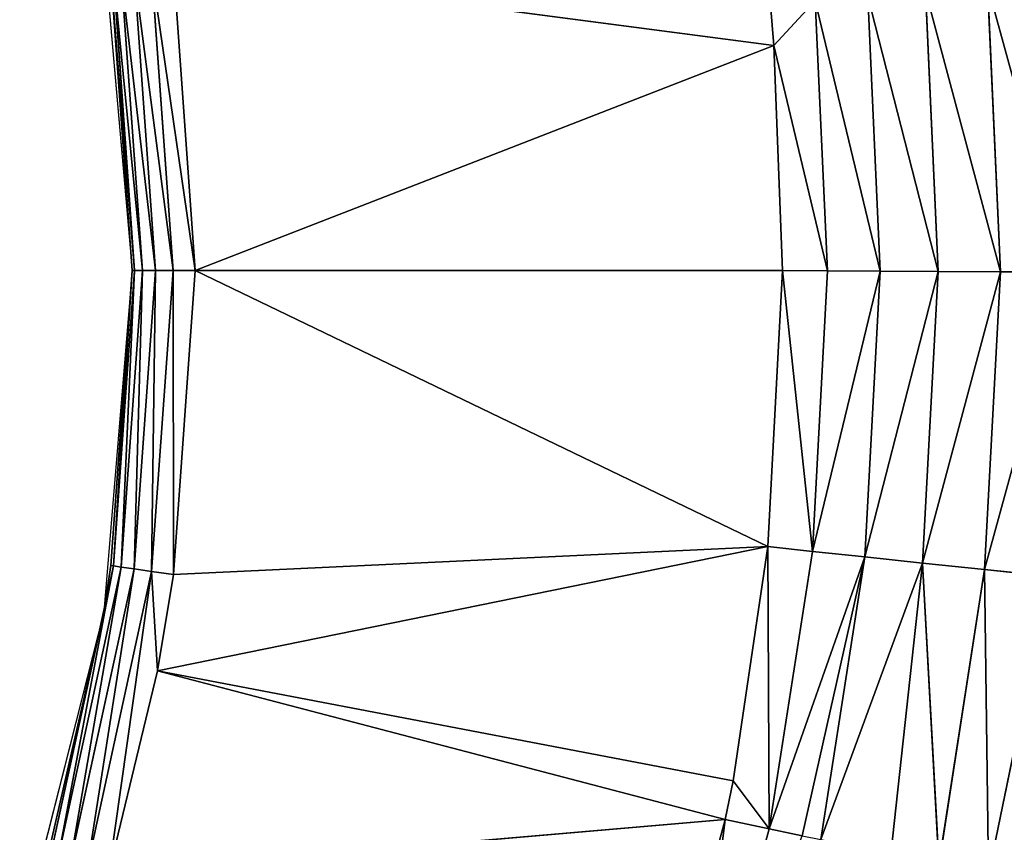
# Model space of a CAD drawing. Extents: x 0 to 605, y 0 to 400.
# Tile 302 of 656: x 317.56 to 325.16, y 200.52 to 206.79. Entities that reach past the tile are written whole.
import ezdxf

# ---------------------------------------------------------------- set-up
doc = ezdxf.new("R2010")
doc.units = 0
doc.header["$LTSCALE"] = 25.4
doc.layers.get('0').update_dxf_attribs({"linetype": 'CONTINUOUS'})

# ---------------------------------------------------------------- blocks, each defined once
blk = doc.blocks.new('ATLANTA610_-_S_STL')
at = {"color": 0}
for p, q in [((325.7809, 24.9051, 197.3873), (325.2779, 24.7043, 197.3345)), ((325.7809, 24.9051, 197.3873), (325.2779, 24.7043, 197.3345)), ((325.2779, 24.7043, 197.3345), (325.3079, 24.8605, 199.6889)), ((325.2779, 24.7043, 197.3345), (325.3079, 24.8605, 199.6889)), ((325.7809, 24.9051, 197.3873), (325.3079, 24.8605, 199.6889)), ((325.7809, 24.9051, 197.3873), (325.3079, 24.8605, 199.6889)), ((325.4013, 24.711, 195.0356), (325.9071, 24.9118, 195.0376)), ((325.4013, 24.711, 195.0356), (325.9071, 24.9118, 195.0376)), ((325.2779, 24.7043, 197.3345), (324.7995, 24.4497, 197.2842)), ((325.2779, 24.7043, 197.3345), (324.7995, 24.4497, 197.2842)), ((324.7995, 24.4497, 197.2842), (324.925, 24.6998, 199.6092)), ((324.7995, 24.4497, 197.2842), (324.925, 24.6998, 199.6092)), ((324.9203, 24.4564, 195.0336), (325.4013, 24.711, 195.0356)), ((324.9203, 24.4564, 195.0336), (325.4013, 24.711, 195.0356)), ((325.2779, 24.7043, 197.3345), (324.925, 24.6998, 199.6092)), ((325.2779, 24.7043, 197.3345), (324.925, 24.6998, 199.6092)), ((325.4013, 24.711, 195.0356), (325.2779, 24.7043, 197.3345)), ((325.4013, 24.711, 195.0356), (325.2779, 24.7043, 197.3345)), ((325.3006, 24.7192, 192.8229), (325.4013, 24.711, 195.0356)), ((325.3006, 24.7192, 192.8229), (325.4013, 24.711, 195.0356)), ((324.7995, 24.4497, 197.2842), (324.5543, 24.5053, 199.5321)), ((324.7995, 24.4497, 197.2842), (324.5543, 24.5053, 199.5321)), ((324.0143, 24.1413, 199.4195), (324.7995, 24.4497, 197.2842)), ((324.0143, 24.1413, 199.4195), (324.7995, 24.4497, 197.2842)), ((324.7995, 24.4497, 197.2842), (324.354, 24.1463, 197.2372)), ((324.7995, 24.4497, 197.2842), (324.354, 24.1463, 197.2372)), ((324.4723, 24.153, 195.0314), (324.9203, 24.4564, 195.0336)), ((324.4723, 24.153, 195.0314), (324.9203, 24.4564, 195.0336)), ((324.9203, 24.4564, 195.0336), (324.7995, 24.4497, 197.2842)), ((324.9203, 24.4564, 195.0336), (324.7995, 24.4497, 197.2842)), ((324.8218, 24.4646, 192.8671), (324.9203, 24.4564, 195.0336)), ((324.8218, 24.4646, 192.8671), (324.9203, 24.4564, 195.0336)), ((323.6152, 23.7958, 199.3362), (324.354, 24.1463, 197.2372)), ((323.6152, 23.7958, 199.3362), (324.354, 24.1463, 197.2372)), ((323.8704, 24.0252, 199.3895), (324.354, 24.1463, 197.2372)), ((323.8704, 24.0252, 199.3895), (324.354, 24.1463, 197.2372)), ((324.354, 24.1463, 197.2372), (323.9483, 23.8006, 197.1942)), ((324.354, 24.1463, 197.2372), (323.9483, 23.8006, 197.1942)), ((324.0143, 24.1413, 199.4195), (324.354, 24.1463, 197.2372)), ((324.0143, 24.1413, 199.4195), (324.354, 24.1463, 197.2372)), ((324.0644, 23.8073, 195.0293), (324.4723, 24.153, 195.0314)), ((324.0644, 23.8073, 195.0293), (324.4723, 24.153, 195.0314)), ((324.4723, 24.153, 195.0314), (324.354, 24.1463, 197.2372)), ((324.4723, 24.153, 195.0314), (324.354, 24.1463, 197.2372)), ((324.3759, 24.1613, 192.9081), (324.4723, 24.153, 195.0314)), ((324.3759, 24.1613, 192.9081), (324.4723, 24.153, 195.0314)), ((323.6152, 23.7958, 199.3362), (323.8704, 24.0252, 199.3895)), ((323.6152, 23.7958, 199.3362), (323.8704, 24.0252, 199.3895)), ((323.6152, 23.7958, 199.3362), (322.9691, 23.7921, 201.7378)), ((323.6152, 23.7958, 199.3362), (322.9691, 23.7921, 201.7378)), ((323.2757, 23.4339, 199.2651), (323.6152, 23.7958, 199.3362)), ((323.2757, 23.4339, 199.2651), (323.6152, 23.7958, 199.3362)), ((323.3359, 23.4346, 198.9643), (323.6152, 23.7958, 199.3362)), ((323.3359, 23.4346, 198.9643), (323.6152, 23.7958, 199.3362)), ((323.6036, 23.439, 197.1576), (323.9483, 23.8006, 197.1942)), ((323.6036, 23.439, 197.1576), (323.9483, 23.8006, 197.1942)), ((323.6036, 23.439, 197.1576), (323.6152, 23.7958, 199.3362)), ((323.6036, 23.439, 197.1576), (323.6152, 23.7958, 199.3362)), ((323.9483, 23.8006, 197.1942), (323.6152, 23.7958, 199.3362)), ((323.9483, 23.8006, 197.1942), (323.6152, 23.7958, 199.3362)), ((323.9698, 23.8157, 192.9451), (323.652, 23.453, 193.2902)), ((323.9698, 23.8157, 192.9451), (323.652, 23.453, 193.2902)), ((324.0644, 23.8073, 195.0293), (323.652, 23.453, 193.2902)), ((324.0644, 23.8073, 195.0293), (323.652, 23.453, 193.2902)), ((323.7177, 23.4458, 195.0273), (324.0644, 23.8073, 195.0293)), ((323.7177, 23.4458, 195.0273), (324.0644, 23.8073, 195.0293)), ((324.0644, 23.8073, 195.0293), (323.9483, 23.8006, 197.1942)), ((324.0644, 23.8073, 195.0293), (323.9483, 23.8006, 197.1942)), ((324.0644, 23.8073, 195.0293), (323.9698, 23.8157, 192.9451)), ((324.0644, 23.8073, 195.0293), (323.9698, 23.8157, 192.9451)), ((318.5182, 18.2168, 199.6726), (323.2757, 23.4339, 199.2651)), ((318.5182, 18.2168, 199.6726), (323.2757, 23.4339, 199.2651)), ((318.894, 18.2168, 198.1169), (323.6036, 23.439, 197.1576)), ((318.894, 18.2168, 198.1169), (323.6036, 23.439, 197.1576)), ((323.3359, 23.4346, 198.9643), (318.894, 18.2168, 198.1169)), ((323.3359, 23.4346, 198.9643), (318.894, 18.2168, 198.1169)), ((323.2757, 23.4339, 199.2651), (318.894, 18.2168, 198.1169)), ((323.2757, 23.4339, 199.2651), (318.894, 18.2168, 198.1169)), ((319.0182, 18.2168, 192.6807), (323.652, 23.453, 193.2902)), ((319.0182, 18.2168, 192.6807), (323.652, 23.453, 193.2902)), ((319.0182, 18.2168, 197.3738), (323.6036, 23.439, 197.1576)), ((319.0182, 18.2168, 197.3738), (323.6036, 23.439, 197.1576)), ((319.1861, 18.2168, 195.0273), (323.652, 23.453, 193.2902)), ((319.1861, 18.2168, 195.0273), (323.652, 23.453, 193.2902)), ((319.1861, 18.2168, 195.0273), (323.7177, 23.4458, 195.0273)), ((319.1861, 18.2168, 195.0273), (323.7177, 23.4458, 195.0273)), ((319.1861, 18.2168, 195.0273), (323.6036, 23.439, 197.1576)), ((319.1861, 18.2168, 195.0273), (323.6036, 23.439, 197.1576)), ((322.6401, 23.4303, 201.6283), (323.2757, 23.4339, 199.2651)), ((322.6401, 23.4303, 201.6283), (323.2757, 23.4339, 199.2651)), ((323.2757, 23.4339, 199.2651), (323.3359, 23.4346, 198.9643)), ((323.2757, 23.4339, 199.2651), (323.3359, 23.4346, 198.9643)), ((323.3359, 23.4346, 198.9643), (323.6036, 23.439, 197.1576)), ((323.3359, 23.4346, 198.9643), (323.6036, 23.439, 197.1576)), ((323.6036, 23.439, 197.1576), (323.7177, 23.4458, 195.0273)), ((323.6036, 23.439, 197.1576), (323.7177, 23.4458, 195.0273)), ((323.652, 23.453, 193.2902), (323.6249, 23.4544, 192.9763)), ((323.652, 23.453, 193.2902), (323.6249, 23.4544, 192.9763)), ((323.7177, 23.4458, 195.0273), (323.652, 23.453, 193.2902)), ((323.7177, 23.4458, 195.0273), (323.652, 23.453, 193.2902)), ((318.8489, 17.9884, 197.3495), (318.5182, 18.2168, 199.6726)), ((318.5182, 18.2168, 199.6726), (318.894, 18.2168, 198.1169)), ((318.8489, 17.9884, 197.3495), (318.5182, 18.2168, 199.6726)), ((318.5182, 18.2168, 199.6726), (318.894, 18.2168, 198.1169)), ((319.0182, 18.2168, 197.3738), (318.8489, 17.9884, 197.3495)), ((318.8489, 17.9884, 197.3495), (318.894, 18.2168, 198.1169)), ((318.8489, 17.9884, 197.3495), (318.894, 18.2168, 198.1169)), ((319.0182, 18.2168, 197.3738), (318.8489, 17.9884, 197.3495)), ((318.894, 18.2168, 198.1169), (319.0182, 18.2168, 197.3738)), ((318.894, 18.2168, 198.1169), (319.0182, 18.2168, 197.3738)), ((319.015, 17.9884, 195.0273), (319.1861, 18.2168, 195.0273)), ((319.015, 17.9884, 195.0273), (319.1861, 18.2168, 195.0273)), ((319.1861, 18.2168, 195.0273), (319.0182, 18.2168, 192.6807)), ((319.0182, 18.2168, 197.3738), (319.1861, 18.2168, 195.0273)), ((319.1861, 18.2168, 195.0273), (319.0182, 18.2168, 192.6807)), ((319.0182, 18.2168, 197.3738), (319.1861, 18.2168, 195.0273)), ((318.354, 17.9884, 199.6245), (318.8489, 17.9884, 197.3495)), ((318.354, 17.9884, 199.6245), (318.8489, 17.9884, 197.3495)), ((318.8489, 17.9884, 197.3495), (318.7135, 17.7379, 197.33)), ((318.8489, 17.9884, 197.3495), (318.7135, 17.7379, 197.33)), ((318.8489, 17.9884, 192.705), (319.015, 17.9884, 195.0273)), ((318.8489, 17.9884, 192.705), (319.015, 17.9884, 195.0273)), ((319.015, 17.9884, 195.0273), (318.8489, 17.9884, 197.3495)), ((319.015, 17.9884, 195.0273), (318.8489, 17.9884, 197.3495)), ((318.8782, 17.7379, 195.0273), (319.015, 17.9884, 195.0273)), ((318.8782, 17.7379, 195.0273), (319.015, 17.9884, 195.0273)), ((318.2228, 17.7379, 199.5859), (318.7135, 17.7379, 197.33)), ((318.2228, 17.7379, 199.5859), (318.7135, 17.7379, 197.33)), ((318.7135, 17.7379, 197.33), (318.6148, 17.4705, 197.3158)), ((318.7135, 17.7379, 197.33), (318.6148, 17.4705, 197.3158)), ((318.7135, 17.7379, 192.7245), (318.8782, 17.7379, 195.0273)), ((318.7135, 17.7379, 192.7245), (318.8782, 17.7379, 195.0273)), ((318.8782, 17.7379, 195.0273), (318.7135, 17.7379, 197.33)), ((318.8782, 17.7379, 195.0273), (318.7135, 17.7379, 197.33)), ((318.7785, 17.4705, 195.0273), (318.8782, 17.7379, 195.0273)), ((318.7785, 17.4705, 195.0273), (318.8782, 17.7379, 195.0273)), ((318.1271, 17.4705, 199.5578), (318.6148, 17.4705, 197.3158)), ((318.1271, 17.4705, 199.5578), (318.6148, 17.4705, 197.3158)), ((318.6148, 17.4705, 197.3158), (318.5547, 17.1917, 197.3072)), ((318.6148, 17.4705, 197.3158), (318.5547, 17.1917, 197.3072)), ((318.6148, 17.4705, 192.7387), (318.7785, 17.4705, 195.0273)), ((318.6148, 17.4705, 192.7387), (318.7785, 17.4705, 195.0273)), ((318.7785, 17.4705, 195.0273), (318.6148, 17.4705, 197.3158)), ((318.7785, 17.4705, 195.0273), (318.6148, 17.4705, 197.3158)), ((318.7178, 17.1917, 195.0273), (318.7785, 17.4705, 195.0273)), ((318.7178, 17.1917, 195.0273), (318.7785, 17.4705, 195.0273)), ((318.0689, 17.1917, 199.5407), (318.4792, 16.907, 197.6608)), ((318.0689, 17.1917, 199.5407), (318.4792, 16.907, 197.6608)), ((318.0689, 17.1917, 199.5407), (318.5547, 17.1917, 197.3072)), ((318.0689, 17.1917, 199.5407), (318.5547, 17.1917, 197.3072)), ((318.4792, 16.907, 197.6608), (318.5547, 17.1917, 197.3072)), ((318.4792, 16.907, 197.6608), (318.5547, 17.1917, 197.3072)), ((318.5547, 17.1917, 197.3072), (318.5346, 16.907, 197.3043)), ((318.5547, 17.1917, 197.3072), (318.5346, 16.907, 197.3043)), ((318.5547, 17.1917, 192.7473), (318.7178, 17.1917, 195.0273)), ((318.5547, 17.1917, 192.7473), (318.7178, 17.1917, 195.0273)), ((318.7178, 17.1917, 195.0273), (318.5547, 17.1917, 197.3072)), ((318.7178, 17.1917, 195.0273), (318.5547, 17.1917, 197.3072)), ((318.6974, 16.907, 195.0273), (318.7178, 17.1917, 195.0273)), ((318.6974, 16.907, 195.0273), (318.7178, 17.1917, 195.0273)), ((318.4792, 0.0661, 197.6608), (318.0493, 16.907, 199.535)), ((318.0493, 16.907, 199.535), (318.4792, 16.907, 197.6608)), ((318.4792, 0.0661, 197.6608), (318.0493, 16.907, 199.535)), ((318.0493, 16.907, 199.535), (318.4792, 16.907, 197.6608)), ((318.4792, 0.0661, 197.6608), (318.5346, 16.907, 197.3043)), ((318.4792, 0.0661, 197.6608), (318.5346, 16.907, 197.3043)), ((318.4792, 0.0661, 197.6608), (318.4792, 16.907, 197.6608)), ((318.4792, 16.907, 197.6608), (318.5346, 16.907, 197.3043)), ((318.4792, 0.0661, 197.6608), (318.4792, 16.907, 197.6608)), ((318.4792, 16.907, 197.6608), (318.5346, 16.907, 197.3043)), ((318.6974, 0.0661, 195.0273), (318.5346, 16.907, 192.7502)), ((318.6974, 0.0661, 195.0273), (318.5346, 16.907, 192.7502)), ((318.6974, 16.907, 195.0273), (318.5346, 16.907, 192.7502)), ((318.6974, 0.0661, 195.0273), (318.5346, 16.907, 197.3043)), ((318.5346, 16.907, 197.3043), (318.6974, 16.907, 195.0273)), ((318.6974, 0.0661, 195.0273), (318.5346, 16.907, 197.3043)), ((318.6974, 16.907, 195.0273), (318.5346, 16.907, 192.7502)), ((318.5346, 16.907, 197.3043), (318.6974, 16.907, 195.0273)), ((318.6974, 0.0661, 195.0273), (318.6974, 16.907, 195.0273)), ((318.6974, 0.0661, 195.0273), (318.6974, 16.907, 195.0273)), ((318.4792, 0.0661, 197.6608), (317.8305, 0.0661, 200.2224)), ((318.4544, 0.0661, 192.2489), (318.6974, 0.0661, 195.0273)), ((318.6974, 0.0661, 195.0273), (318.4792, 0.0661, 197.6608))]:
    blk.add_line(p, q, dxfattribs=at)
mesh = blk.add_polyface(dxfattribs=at)
corners = [(326.1095, 25.0805, 199.8555), (325.7809, 24.9051, 197.3873), (325.3079, 24.8605, 199.6889)]
mesh.append_faces([[corners[k] for k in face] for face in [(0, 1, 2)]], dxfattribs={"color": 0})
mesh = blk.add_polyface(dxfattribs=at)
corners = [(325.3079, 24.8605, 199.6889), (325.2779, 24.7043, 197.3345), (324.925, 24.6998, 199.6092)]
mesh.append_faces([[corners[k] for k in face] for face in [(0, 1, 2)]], dxfattribs={"color": 0})
mesh = blk.add_polyface(dxfattribs=at)
corners = [(325.2779, 24.7043, 197.3345), (325.9071, 24.9118, 195.0376), (325.4013, 24.711, 195.0356), (325.7809, 24.9051, 197.3873)]
mesh.append_faces([[corners[k] for k in face] for face in [(0, 1, 2), (1, 0, 3)]], dxfattribs={"vtx0": -1, "color": 0})
mesh = blk.add_polyface(dxfattribs=at)
corners = [(325.3079, 24.8605, 199.6889), (325.7809, 24.9051, 197.3873), (325.2779, 24.7043, 197.3345)]
mesh.append_faces([[corners[k] for k in face] for face in [(0, 1, 2)]], dxfattribs={"color": 0})
mesh = blk.add_polyface(dxfattribs=at)
corners = [(325.3006, 24.7192, 192.8229), (325.9071, 24.9118, 195.0376), (325.804, 24.92, 192.7761), (325.4013, 24.711, 195.0356)]
mesh.append_faces([[corners[k] for k in face] for face in [(0, 1, 2), (1, 0, 3)]], dxfattribs={"vtx0": -1, "color": 0})
mesh = blk.add_polyface(dxfattribs=at)
corners = [(324.925, 24.6998, 199.6092), (324.7995, 24.4497, 197.2842), (324.5543, 24.5053, 199.5321)]
mesh.append_faces([[corners[k] for k in face] for face in [(0, 1, 2)]], dxfattribs={"color": 0})
mesh = blk.add_polyface(dxfattribs=at)
corners = [(324.7995, 24.4497, 197.2842), (325.4013, 24.711, 195.0356), (324.9203, 24.4564, 195.0336), (325.2779, 24.7043, 197.3345)]
mesh.append_faces([[corners[k] for k in face] for face in [(0, 1, 2), (1, 0, 3)]], dxfattribs={"vtx0": -1, "color": 0})
mesh = blk.add_polyface(dxfattribs=at)
corners = [(324.925, 24.6998, 199.6092), (325.2779, 24.7043, 197.3345), (324.7995, 24.4497, 197.2842)]
mesh.append_faces([[corners[k] for k in face] for face in [(0, 1, 2)]], dxfattribs={"color": 0})
mesh = blk.add_polyface(dxfattribs=at)
corners = [(324.8218, 24.4646, 192.8671), (325.4013, 24.711, 195.0356), (325.3006, 24.7192, 192.8229), (324.9203, 24.4564, 195.0336)]
mesh.append_faces([[corners[k] for k in face] for face in [(0, 1, 2), (1, 0, 3)]], dxfattribs={"vtx0": -1, "color": 0})
mesh = blk.add_polyface(dxfattribs=at)
corners = [(324.5543, 24.5053, 199.5321), (324.7995, 24.4497, 197.2842), (324.0143, 24.1413, 199.4195)]
mesh.append_faces([[corners[k] for k in face] for face in [(0, 1, 2)]], dxfattribs={"color": 0})
mesh = blk.add_polyface(dxfattribs=at)
corners = [(324.0143, 24.1413, 199.4195), (324.7995, 24.4497, 197.2842), (324.354, 24.1463, 197.2372)]
mesh.append_faces([[corners[k] for k in face] for face in [(0, 1, 2)]], dxfattribs={"color": 0})
mesh = blk.add_polyface(dxfattribs=at)
corners = [(324.354, 24.1463, 197.2372), (324.9203, 24.4564, 195.0336), (324.4723, 24.153, 195.0314), (324.7995, 24.4497, 197.2842)]
mesh.append_faces([[corners[k] for k in face] for face in [(0, 1, 2), (1, 0, 3)]], dxfattribs={"vtx0": -1, "color": 0})
mesh = blk.add_polyface(dxfattribs=at)
corners = [(324.3759, 24.1613, 192.9081), (324.9203, 24.4564, 195.0336), (324.8218, 24.4646, 192.8671), (324.4723, 24.153, 195.0314)]
mesh.append_faces([[corners[k] for k in face] for face in [(0, 1, 2), (1, 0, 3)]], dxfattribs={"vtx0": -1, "color": 0})
mesh = blk.add_polyface(dxfattribs=at)
corners = [(323.6152, 23.7958, 199.3362), (324.354, 24.1463, 197.2372), (323.9483, 23.8006, 197.1942)]
mesh.append_faces([[corners[k] for k in face] for face in [(0, 1, 2)]], dxfattribs={"color": 0})
mesh = blk.add_polyface(dxfattribs=at)
corners = [(323.8704, 24.0252, 199.3895), (324.354, 24.1463, 197.2372), (323.6152, 23.7958, 199.3362)]
mesh.append_faces([[corners[k] for k in face] for face in [(0, 1, 2)]], dxfattribs={"color": 0})
mesh = blk.add_polyface(dxfattribs=at)
corners = [(324.0143, 24.1413, 199.4195), (324.354, 24.1463, 197.2372), (323.8704, 24.0252, 199.3895)]
mesh.append_faces([[corners[k] for k in face] for face in [(0, 1, 2)]], dxfattribs={"color": 0})
mesh = blk.add_polyface(dxfattribs=at)
corners = [(323.9483, 23.8006, 197.1942), (324.4723, 24.153, 195.0314), (324.0644, 23.8073, 195.0293), (324.354, 24.1463, 197.2372)]
mesh.append_faces([[corners[k] for k in face] for face in [(0, 1, 2), (1, 0, 3)]], dxfattribs={"vtx0": -1, "color": 0})
mesh = blk.add_polyface(dxfattribs=at)
corners = [(323.9698, 23.8157, 192.9451), (324.4723, 24.153, 195.0314), (324.3759, 24.1613, 192.9081), (324.0644, 23.8073, 195.0293)]
mesh.append_faces([[corners[k] for k in face] for face in [(0, 1, 2), (1, 0, 3)]], dxfattribs={"vtx0": -1, "color": 0})
mesh = blk.add_polyface(dxfattribs=at)
corners = [(322.9691, 23.7921, 201.7378), (323.8704, 24.0252, 199.3895), (323.6152, 23.7958, 199.3362)]
mesh.append_faces([[corners[k] for k in face] for face in [(0, 1, 2)]], dxfattribs={"color": 0})
mesh = blk.add_polyface(dxfattribs=at)
corners = [(322.9691, 23.7921, 201.7378), (323.2757, 23.4339, 199.2651), (322.6401, 23.4303, 201.6283), (323.6152, 23.7958, 199.3362)]
mesh.append_faces([[corners[k] for k in face] for face in [(0, 1, 2), (1, 0, 3)]], dxfattribs={"vtx0": -1, "color": 0})
mesh = blk.add_polyface(dxfattribs=at)
corners = [(323.6152, 23.7958, 199.3362), (323.3359, 23.4346, 198.9643), (323.2757, 23.4339, 199.2651)]
mesh.append_faces([[corners[k] for k in face] for face in [(0, 1, 2)]], dxfattribs={"color": 0})
mesh = blk.add_polyface(dxfattribs=at)
corners = [(323.6152, 23.7958, 199.3362), (323.6036, 23.439, 197.1576), (323.3359, 23.4346, 198.9643)]
mesh.append_faces([[corners[k] for k in face] for face in [(0, 1, 2)]], dxfattribs={"color": 0})
mesh = blk.add_polyface(dxfattribs=at)
corners = [(323.9483, 23.8006, 197.1942), (323.7177, 23.4458, 195.0273), (323.6036, 23.439, 197.1576), (324.0644, 23.8073, 195.0293)]
mesh.append_faces([[corners[k] for k in face] for face in [(0, 1, 2), (1, 0, 3)]], dxfattribs={"vtx0": -1, "color": 0})
mesh = blk.add_polyface(dxfattribs=at)
corners = [(323.9483, 23.8006, 197.1942), (323.6036, 23.439, 197.1576), (323.6152, 23.7958, 199.3362)]
mesh.append_faces([[corners[k] for k in face] for face in [(0, 1, 2)]], dxfattribs={"color": 0})
mesh = blk.add_polyface(dxfattribs=at)
corners = [(323.9698, 23.8157, 192.9451), (323.6249, 23.4544, 192.9763), (323.652, 23.453, 193.2902)]
mesh.append_faces([[corners[k] for k in face] for face in [(0, 1, 2)]], dxfattribs={"color": 0})
mesh = blk.add_polyface(dxfattribs=at)
corners = [(323.9698, 23.8157, 192.9451), (323.652, 23.453, 193.2902), (324.0644, 23.8073, 195.0293)]
mesh.append_faces([[corners[k] for k in face] for face in [(0, 1, 2)]], dxfattribs={"color": 0})
mesh = blk.add_polyface(dxfattribs=at)
corners = [(324.0644, 23.8073, 195.0293), (323.652, 23.453, 193.2902), (323.7177, 23.4458, 195.0273)]
mesh.append_faces([[corners[k] for k in face] for face in [(0, 1, 2)]], dxfattribs={"color": 0})
mesh = blk.add_polyface(dxfattribs=at)
corners = [(323.2757, 23.4339, 199.2651), (318.894, 18.2168, 198.1169), (318.5182, 18.2168, 199.6726)]
mesh.append_faces([[corners[k] for k in face] for face in [(0, 1, 2)]], dxfattribs={"color": 0})
mesh = blk.add_polyface(dxfattribs=at)
corners = [(323.2757, 23.4339, 199.2651), (318.5182, 18.2168, 199.6726), (322.6401, 23.4303, 201.6283)]
mesh.append_faces([[corners[k] for k in face] for face in [(0, 1, 2)]], dxfattribs={"color": 0})
mesh = blk.add_polyface(dxfattribs=at)
corners = [(323.6036, 23.439, 197.1576), (319.0182, 18.2168, 197.3738), (318.894, 18.2168, 198.1169)]
mesh.append_faces([[corners[k] for k in face] for face in [(0, 1, 2)]], dxfattribs={"color": 0})
mesh = blk.add_polyface(dxfattribs=at)
corners = [(323.6036, 23.439, 197.1576), (318.894, 18.2168, 198.1169), (323.3359, 23.4346, 198.9643)]
mesh.append_faces([[corners[k] for k in face] for face in [(0, 1, 2)]], dxfattribs={"color": 0})
mesh = blk.add_polyface(dxfattribs=at)
corners = [(323.3359, 23.4346, 198.9643), (318.894, 18.2168, 198.1169), (323.2757, 23.4339, 199.2651)]
mesh.append_faces([[corners[k] for k in face] for face in [(0, 1, 2)]], dxfattribs={"color": 0})
mesh = blk.add_polyface(dxfattribs=at)
corners = [(323.6249, 23.4544, 192.9763), (319.0182, 18.2168, 192.6807), (323.652, 23.453, 193.2902)]
mesh.append_faces([[corners[k] for k in face] for face in [(0, 1, 2)]], dxfattribs={"color": 0})
mesh = blk.add_polyface(dxfattribs=at)
corners = [(323.652, 23.453, 193.2902), (319.0182, 18.2168, 192.6807), (319.1861, 18.2168, 195.0273)]
mesh.append_faces([[corners[k] for k in face] for face in [(0, 1, 2)]], dxfattribs={"color": 0})
mesh = blk.add_polyface(dxfattribs=at)
corners = [(323.6036, 23.439, 197.1576), (319.1861, 18.2168, 195.0273), (319.0182, 18.2168, 197.3738)]
mesh.append_faces([[corners[k] for k in face] for face in [(0, 1, 2)]], dxfattribs={"color": 0})
mesh = blk.add_polyface(dxfattribs=at)
corners = [(323.652, 23.453, 193.2902), (319.1861, 18.2168, 195.0273), (323.7177, 23.4458, 195.0273)]
mesh.append_faces([[corners[k] for k in face] for face in [(0, 1, 2)]], dxfattribs={"color": 0})
mesh = blk.add_polyface(dxfattribs=at)
corners = [(323.7177, 23.4458, 195.0273), (319.1861, 18.2168, 195.0273), (323.6036, 23.439, 197.1576)]
mesh.append_faces([[corners[k] for k in face] for face in [(0, 1, 2)]], dxfattribs={"color": 0})
mesh = blk.add_polyface(dxfattribs=at)
corners = [(318.5182, 18.2168, 199.6726), (318.8489, 17.9884, 197.3495), (318.354, 17.9884, 199.6245)]
mesh.append_faces([[corners[k] for k in face] for face in [(0, 1, 2)]], dxfattribs={"color": 0})
mesh = blk.add_polyface(dxfattribs=at)
corners = [(318.5182, 18.2168, 199.6726), (318.894, 18.2168, 198.1169), (318.8489, 17.9884, 197.3495)]
mesh.append_faces([[corners[k] for k in face] for face in [(0, 1, 2)]], dxfattribs={"color": 0})
mesh = blk.add_polyface(dxfattribs=at)
corners = [(319.1861, 18.2168, 195.0273), (318.8489, 17.9884, 192.705), (319.015, 17.9884, 195.0273), (319.0182, 18.2168, 192.6807)]
mesh.append_faces([[corners[k] for k in face] for face in [(0, 1, 2), (1, 0, 3)]], dxfattribs={"vtx0": -1, "color": 0})
mesh = blk.add_polyface(dxfattribs=at)
corners = [(319.0182, 18.2168, 197.3738), (318.8489, 17.9884, 197.3495), (318.894, 18.2168, 198.1169)]
mesh.append_faces([[corners[k] for k in face] for face in [(0, 1, 2)]], dxfattribs={"color": 0})
mesh = blk.add_polyface(dxfattribs=at)
corners = [(319.0182, 18.2168, 197.3738), (319.015, 17.9884, 195.0273), (318.8489, 17.9884, 197.3495), (319.1861, 18.2168, 195.0273)]
mesh.append_faces([[corners[k] for k in face] for face in [(0, 1, 2), (1, 0, 3)]], dxfattribs={"vtx0": -1, "color": 0})
mesh = blk.add_polyface(dxfattribs=at)
corners = [(318.354, 17.9884, 199.6245), (318.7135, 17.7379, 197.33), (318.2228, 17.7379, 199.5859), (318.8489, 17.9884, 197.3495)]
mesh.append_faces([[corners[k] for k in face] for face in [(0, 1, 2), (1, 0, 3)]], dxfattribs={"vtx0": -1, "color": 0})
mesh = blk.add_polyface(dxfattribs=at)
corners = [(319.015, 17.9884, 195.0273), (318.7135, 17.7379, 192.7245), (318.8782, 17.7379, 195.0273), (318.8489, 17.9884, 192.705)]
mesh.append_faces([[corners[k] for k in face] for face in [(0, 1, 2), (1, 0, 3)]], dxfattribs={"vtx0": -1, "color": 0})
mesh = blk.add_polyface(dxfattribs=at)
corners = [(318.8489, 17.9884, 197.3495), (318.8782, 17.7379, 195.0273), (318.7135, 17.7379, 197.33), (319.015, 17.9884, 195.0273)]
mesh.append_faces([[corners[k] for k in face] for face in [(0, 1, 2), (1, 0, 3)]], dxfattribs={"vtx0": -1, "color": 0})
mesh = blk.add_polyface(dxfattribs=at)
corners = [(318.2228, 17.7379, 199.5859), (318.6148, 17.4705, 197.3158), (318.1271, 17.4705, 199.5578), (318.7135, 17.7379, 197.33)]
mesh.append_faces([[corners[k] for k in face] for face in [(0, 1, 2), (1, 0, 3)]], dxfattribs={"vtx0": -1, "color": 0})
mesh = blk.add_polyface(dxfattribs=at)
corners = [(318.8782, 17.7379, 195.0273), (318.6148, 17.4705, 192.7387), (318.7785, 17.4705, 195.0273), (318.7135, 17.7379, 192.7245)]
mesh.append_faces([[corners[k] for k in face] for face in [(0, 1, 2), (1, 0, 3)]], dxfattribs={"vtx0": -1, "color": 0})
mesh = blk.add_polyface(dxfattribs=at)
corners = [(318.7135, 17.7379, 197.33), (318.7785, 17.4705, 195.0273), (318.6148, 17.4705, 197.3158), (318.8782, 17.7379, 195.0273)]
mesh.append_faces([[corners[k] for k in face] for face in [(0, 1, 2), (1, 0, 3)]], dxfattribs={"vtx0": -1, "color": 0})
mesh = blk.add_polyface(dxfattribs=at)
corners = [(318.1271, 17.4705, 199.5578), (318.5547, 17.1917, 197.3072), (318.0689, 17.1917, 199.5407), (318.6148, 17.4705, 197.3158)]
mesh.append_faces([[corners[k] for k in face] for face in [(0, 1, 2), (1, 0, 3)]], dxfattribs={"vtx0": -1, "color": 0})
mesh = blk.add_polyface(dxfattribs=at)
corners = [(318.7785, 17.4705, 195.0273), (318.5547, 17.1917, 192.7473), (318.7178, 17.1917, 195.0273), (318.6148, 17.4705, 192.7387)]
mesh.append_faces([[corners[k] for k in face] for face in [(0, 1, 2), (1, 0, 3)]], dxfattribs={"vtx0": -1, "color": 0})
mesh = blk.add_polyface(dxfattribs=at)
corners = [(318.6148, 17.4705, 197.3158), (318.7178, 17.1917, 195.0273), (318.5547, 17.1917, 197.3072), (318.7785, 17.4705, 195.0273)]
mesh.append_faces([[corners[k] for k in face] for face in [(0, 1, 2), (1, 0, 3)]], dxfattribs={"vtx0": -1, "color": 0})
mesh = blk.add_polyface(dxfattribs=at)
corners = [(318.0689, 17.1917, 199.5407), (318.4792, 16.907, 197.6608), (318.0493, 16.907, 199.535)]
mesh.append_faces([[corners[k] for k in face] for face in [(0, 1, 2)]], dxfattribs={"color": 0})
mesh = blk.add_polyface(dxfattribs=at)
corners = [(318.5547, 17.1917, 197.3072), (318.4792, 16.907, 197.6608), (318.0689, 17.1917, 199.5407)]
mesh.append_faces([[corners[k] for k in face] for face in [(0, 1, 2)]], dxfattribs={"color": 0})
mesh = blk.add_polyface(dxfattribs=at)
corners = [(318.5547, 17.1917, 197.3072), (318.5346, 16.907, 197.3043), (318.4792, 16.907, 197.6608)]
mesh.append_faces([[corners[k] for k in face] for face in [(0, 1, 2)]], dxfattribs={"color": 0})
mesh = blk.add_polyface(dxfattribs=at)
corners = [(318.7178, 17.1917, 195.0273), (318.5346, 16.907, 192.7502), (318.6974, 16.907, 195.0273), (318.5547, 17.1917, 192.7473)]
mesh.append_faces([[corners[k] for k in face] for face in [(0, 1, 2), (1, 0, 3)]], dxfattribs={"vtx0": -1, "color": 0})
mesh = blk.add_polyface(dxfattribs=at)
corners = [(318.5547, 17.1917, 197.3072), (318.6974, 16.907, 195.0273), (318.5346, 16.907, 197.3043), (318.7178, 17.1917, 195.0273)]
mesh.append_faces([[corners[k] for k in face] for face in [(0, 1, 2), (1, 0, 3)]], dxfattribs={"vtx0": -1, "color": 0})
mesh = blk.add_polyface(dxfattribs=at)
corners = [(318.0493, 16.907, 199.535), (318.4792, 0.0661, 197.6608), (317.8305, 0.0661, 200.2224)]
mesh.append_faces([[corners[k] for k in face] for face in [(0, 1, 2)]], dxfattribs={"color": 0})
mesh = blk.add_polyface(dxfattribs=at)
corners = [(318.4792, 16.907, 197.6608), (318.4792, 0.0661, 197.6608), (318.0493, 16.907, 199.535)]
mesh.append_faces([[corners[k] for k in face] for face in [(0, 1, 2)]], dxfattribs={"color": 0})
mesh = blk.add_polyface(dxfattribs=at)
corners = [(318.5346, 16.907, 192.7502), (318.4544, 0.0661, 192.2489), (318.6974, 0.0661, 195.0273)]
mesh.append_faces([[corners[k] for k in face] for face in [(0, 1, 2)]], dxfattribs={"color": 0})
mesh = blk.add_polyface(dxfattribs=at)
corners = [(318.5346, 16.907, 197.3043), (318.6974, 0.0661, 195.0273), (318.4792, 0.0661, 197.6608)]
mesh.append_faces([[corners[k] for k in face] for face in [(0, 1, 2)]], dxfattribs={"color": 0})
mesh = blk.add_polyface(dxfattribs=at)
corners = [(318.5346, 16.907, 197.3043), (318.4792, 0.0661, 197.6608), (318.4792, 16.907, 197.6608)]
mesh.append_faces([[corners[k] for k in face] for face in [(0, 1, 2)]], dxfattribs={"color": 0})
mesh = blk.add_polyface(dxfattribs=at)
corners = [(318.5346, 16.907, 192.7502), (318.6974, 0.0661, 195.0273), (318.6974, 16.907, 195.0273)]
mesh.append_faces([[corners[k] for k in face] for face in [(0, 1, 2)]], dxfattribs={"color": 0})
mesh = blk.add_polyface(dxfattribs=at)
corners = [(318.6974, 16.907, 195.0273), (318.6974, 0.0661, 195.0273), (318.5346, 16.907, 197.3043)]
mesh.append_faces([[corners[k] for k in face] for face in [(0, 1, 2)]], dxfattribs={"color": 0})

msp = doc.modelspace()

# ---------------------------------------------------------------- block references
at = {"color": 254, "extrusion": (0, -1, 5.55112e-17)}
msp.add_blockref('ATLANTA610_-_S_STL', (-0.2686, -0.0661, -399.8831), dxfattribs=at)

doc.saveas('drawing.dxf')
